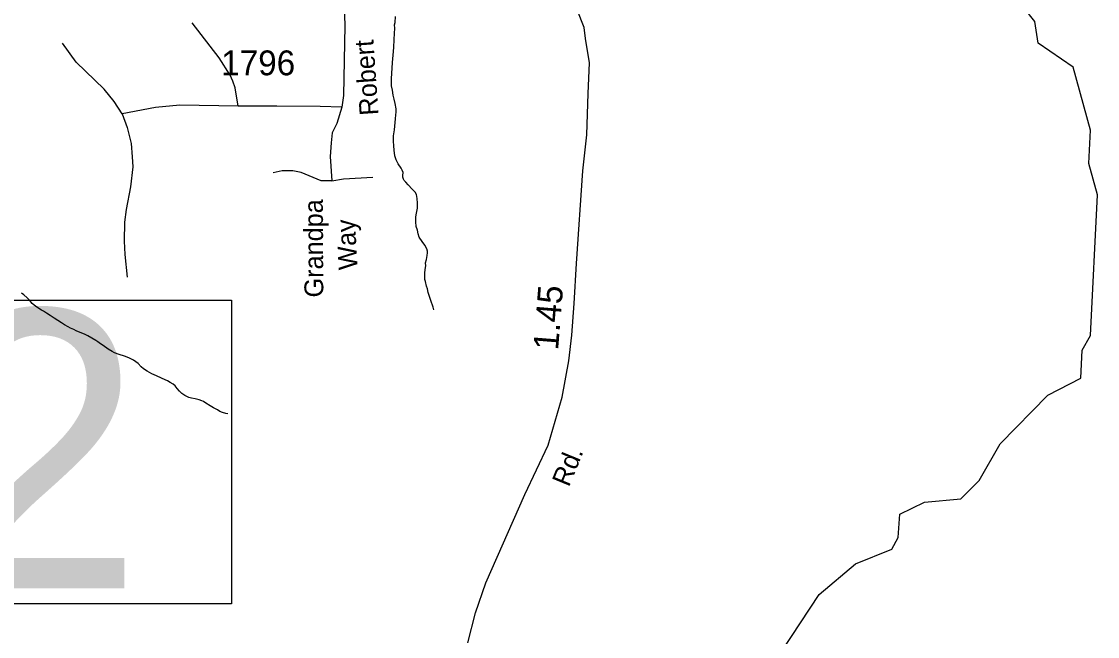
# Model space of a CAD drawing. Extents: x 2126262 to 2293712, y 749403 to 919119.
# Drawn here: x 2232664 to 2238077, y 790629 to 793724 of the extents above; entities that cross this region are included whole.
import ezdxf

# ---------------------------------------------------------------- set-up
doc = ezdxf.new("R2010")
doc.units = 0
for name, color, linetype in [('Exist Hydrographic Misc Water Feature', 7, 'Continuous'), ('Exist Road Non-System Type 51', 7, 'Continuous'), ('Exist Road Non-System Type 51 Label', 7, 'Continuous'), ('Exist Road Secondary Mileage Hundredths English Label', 7, 'Continuous'), ('Exist Road Secondary Structure Standard Bridge Number Label', 7, 'Continuous'), ('Exist Road Secondary Type 51 Attributed', 7, 'Continuous'), ('Exist Road Secondary Type 51 Label', 7, 'Continuous'), ('Exist Road Secondary Type 51 Number Label', 7, 'Continuous')]:
    doc.layers.add(name, color=color, linetype=linetype)

msp = doc.modelspace()

# ---------------------------------------------------------------- linework, layer by layer
at = {"layer": 'Exist Hydrographic Misc Water Feature'}
for points in [[(2236488.5, 790555.6), (2236677.3, 790840.4), (2236859.4, 790994.1), (2237042.5, 791069), (2237075.3, 791127.4), (2237082.5, 791245.3), (2237207.4, 791305.1), (2237390.5, 791321), (2237481.3, 791414.2), (2237587.4, 791599), (2237827.5, 791843.4), (2237993.4, 791928.5), (2238000.5, 792069.4), (2238041.6, 792144), (2238077.4, 792851.7), (2238034.4, 793010.1), (2238041.6, 793177.2), (2237955.4, 793493.9), (2237779.5, 793615.6), (2237762.5, 793724.2), (2237644.4, 793874.2)], [(2234739, 792272.2), (2234734.7, 792286.1), (2234722.4, 792320.1), (2234716.5, 792340), (2234710.1, 792360), (2234706, 792377.9), (2234701.9, 792391.8), (2234695.7, 792415.8), (2234693.7, 792425.8), (2234693.5, 792443.8), (2234693.5, 792457.8), (2234695.1, 792475.8), (2234697.2, 792493.8), (2234697, 792509.8), (2234700.7, 792525.8), (2234704.8, 792545.8), (2234706.4, 792559.8), (2234706.4, 792567.8), (2234702.5, 792579.8), (2234692.3, 792597.7), (2234680.2, 792617.6), (2234664, 792639.4), (2234659.7, 792655.4), (2234655.8, 792673.3), (2234649.4, 792693.3), (2234647.1, 792715.3), (2234647.1, 792741.3), (2234650.8, 792759.3), (2234656.8, 792785.3), (2234656.4, 792809.3), (2234654.5, 792833.3), (2234650.2, 792853.3), (2234643.9, 792865.2), (2234629.9, 792881.1), (2234609.6, 792902.9), (2234597.7, 792914.8), (2234589.7, 792924.7), (2234585.4, 792930.7), (2234581.5, 792940.7), (2234581.5, 792948.7), (2234583.2, 792964.7), (2234579.3, 792976.6), (2234573.1, 792986.6), (2234559, 793008.5), (2234548.7, 793028.3), (2234542.8, 793048.3), (2234538.5, 793076.3), (2234536.2, 793098.2), (2234536, 793122.2), (2234535.6, 793148.2), (2234539.5, 793178.2), (2234543.2, 793216.2), (2234545.2, 793234.2), (2234546.9, 793254.3), (2234548.7, 793268.3), (2234548.7, 793284.3), (2234544.4, 793312.2), (2234538.3, 793334.2), (2234534.2, 793354.1), (2234529.9, 793378), (2234525.8, 793400), (2234525.3, 793438), (2234529, 793490), (2234530.7, 793518), (2234534.4, 793554), (2234536.2, 793594), (2234537.9, 793634), (2234539.7, 793664), (2234541.3, 793690), (2234541.1, 793708), (2234543.2, 793720), (2234545, 793750.1)], [(2233701.4, 791749.9), (2233691.4, 791751.9), (2233675.4, 791755.8), (2233661.5, 791761.6), (2233649.4, 791769.5), (2233629.5, 791779.3), (2233613.1, 791789.2), (2233591.1, 791803), (2233579.2, 791810.9), (2233571.2, 791814.9), (2233556.9, 791820.8), (2233537, 791824.6), (2233518.9, 791828.5), (2233505, 791832.3), (2233484.9, 791842.1), (2233470.8, 791852), (2233458.7, 791863.9), (2233446.6, 791877.8), (2233436.5, 791889.7), (2233426.5, 791899.6), (2233412.3, 791907.5), (2233398.2, 791915.4), (2233386.1, 791921.3), (2233368.2, 791929.1), (2233342.2, 791940.9), (2233319.8, 791950.8), (2233295.9, 791964.6), (2233278, 791976.4), (2233265.7, 791986.3), (2233249.7, 792002.1), (2233227.4, 792019.9), (2233203.4, 792031.8), (2233181.4, 792039.6), (2233155.4, 792047.4), (2233131.2, 792057.2), (2233119.1, 792063.1), (2233099.2, 792074.9), (2233075, 792092.7), (2233060.9, 792102.6), (2233046.9, 792112.5), (2233036.7, 792118.4), (2233016.6, 792130.2), (2232996.7, 792142), (2232980.7, 792149.9), (2232958.3, 792159.7), (2232938.4, 792167.6), (2232926.3, 792173.5), (2232910.4, 792181.3), (2232898.3, 792187.2), (2232880.2, 792197.1), (2232864.2, 792206.9), (2232846, 792218.8), (2232827.9, 792230.6), (2232807.8, 792244.5), (2232789.6, 792256.3), (2232773.6, 792266.1), (2232763.7, 792272.1), (2232741.4, 792285.9), (2232727.4, 792295.8), (2232717.4, 792305.7), (2232705.1, 792319.6), (2232691.2, 792333.5), (2232675.2, 792349.3), (2232662.9, 792357.2)]]:
    msp.add_lwpolyline(points, dxfattribs=at)
at = {"layer": 'Exist Road Non-System Type 51'}
for points in [[(2233753.8, 793298.2), (2233739.1, 793390.7), (2233727.1, 793423.3), (2233713, 793453.8), (2233657.5, 793540.8), (2233521.5, 793718.1)], [(2233170.7, 793259), (2233129.4, 793322.1), (2233079.3, 793384.1), (2232937.9, 793520.1), (2232869.4, 793614.8)], [(2233753.8, 793298.2), (2233460.6, 793303.6), (2233337.7, 793291.7), (2233170.7, 793259)], [(2234274.8, 793292.8), (2234166, 793296), (2233948.5, 793298.2), (2233753.8, 793298.2)], [(2233170.7, 793259), (2233194.6, 793190.5), (2233215.3, 793110), (2233220.7, 793043.7), (2233224.5, 792992.5), (2233212.6, 792892.5), (2233189.7, 792778.2), (2233181.6, 792715.1), (2233180.5, 792619.4), (2233183.8, 792550.9), (2233195.7, 792437.8)], [(2234250.3, 793210.1), (2234226.4, 793164.4), (2234221, 793114.4), (2234216.6, 793044.7), (2234224.2, 792922.9)], [(2234224.2, 792922.9), (2234172, 792922.9), (2234070.8, 792964.3), (2234029.5, 792973), (2233975.1, 792973), (2233930.5, 792962.1)], [(2234224.2, 792922.9), (2234283, 792931.6), (2234432, 792940.3)]]:
    msp.add_lwpolyline(points, dxfattribs=at)
at = {"layer": 'Exist Road Secondary Structure Standard Bridge Number Label'}
msp.add_lwpolyline([(2231143.1, 792322.1), (2233719.7, 792322.1), (2233719.7, 790792.8), (2231143.1, 790792.8)], close=True, dxfattribs=at)
at = {"layer": 'Exist Road Secondary Type 51 Attributed'}
for points in [[(2234737.1, 794770.5), (2234708.1, 794737.4), (2234602.2, 794577.4), (2234510.9, 794424.1), (2234476.4, 794341.9), (2234456.1, 794296.7), (2234339.8, 793971.2), (2234305.8, 793893.2), (2234292.8, 793833.4), (2234289.5, 793752.9), (2234290, 793703.9), (2234283.5, 793352.6), (2234274.8, 793292.8), (2234250.3, 793210.1)], [(2234910, 790597.2), (2234948.3, 790747.8), (2235000.6, 790898.5), (2235196.9, 791343.4), (2235312.8, 791592), (2235384.7, 791833), (2235418.2, 792017), (2235432.2, 792145.9), (2235445, 792305.5), (2235456.5, 792506), (2235487.1, 792972), (2235508.2, 793153.7), (2235515.2, 793361.9), (2235521.6, 793515.9), (2235501.9, 793639.1), (2235494.9, 793693.6), (2235459, 793782.8), (2235411.2, 793879.4), (2235329.5, 793979.3), (2235178.8, 794137.1), (2235050.4, 794285.2), (2234914.3, 794457.7), (2234825, 794604.4), (2234737.1, 794770.5)]]:
    msp.add_lwpolyline(points, dxfattribs=at)

# ---------------------------------------------------------------- texts
at = {"layer": 'Exist Road Non-System Type 51 Label'}
for s, rotation, p in [('Grandpa', 90.2794, (2234182.2, 792335.4)), ('Way', 93.0223, (2234354.6, 792476.8))]:
    msp.add_text(s, height=95, rotation=rotation, dxfattribs=at).set_placement(p)
at = {"layer": 'Exist Road Secondary Mileage Hundredths English Label'}
msp.add_text('1.45', height=125, rotation=85.4261, dxfattribs=at).set_placement((2235363.2, 792067.1))
at = {"layer": 'Exist Road Secondary Structure Standard Bridge Number Label'}
msp.add_text('82', height=1400, dxfattribs=at).set_placement((2231193.3, 790871.9))
at = {"layer": 'Exist Road Secondary Type 51 Label'}
for s, rotation, p in [('Robert', 94.0222, (2234460.5, 793254.5)), ('Rd.', 67.6709, (2235417.7, 791377.5))]:
    msp.add_text(s, height=95, rotation=rotation, dxfattribs=at).set_placement(p)
at = {"layer": 'Exist Road Secondary Type 51 Number Label'}
msp.add_text('1796', height=125, dxfattribs=at).set_placement((2233668.7, 793453.6))

doc.saveas('drawing.dxf')
